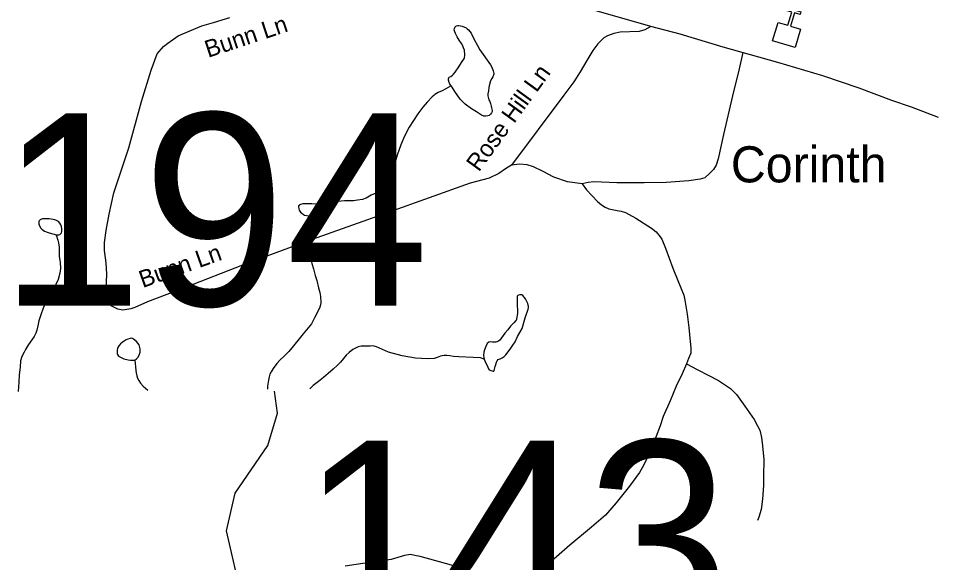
# Model space of a CAD drawing. Extents: x 2220236 to 2384410, y 720751 to 894131.
# Drawn here: x 2288012 to 2293089, y 819421 to 822438 of the extents above; entities that cross this region are included whole.
import ezdxf

# ---------------------------------------------------------------- set-up
doc = ezdxf.new("R2010")
doc.units = 0
for name, color, linetype in [('Exist Civil Demographics Community Label', 7, 'Continuous'), ('Exist Cultural Church CELL', 7, 'Continuous'), ('Exist Hydrographic Misc Water Feature', 7, 'Continuous'), ('Exist Hydrographic Pond Under 1500 Sq Ft', 7, 'Continuous'), ('Exist Road Non-System Type 51', 7, 'Continuous'), ('Exist Road Non-System Type 51 Label', 7, 'Continuous'), ('Exist Road Primary NC Attributed', 7, 'Continuous'), ('Exist Road Secondary Structure Standard Bridge Number Label', 7, 'Continuous')]:
    doc.layers.add(name, color=color, linetype=linetype)

msp = doc.modelspace()

# ---------------------------------------------------------------- linework, layer by layer
at = {"layer": 'Exist Cultural Church CELL'}
msp.add_lwpolyline([(2292220.9, 822415.8), (2292275.5, 822399.6), (2292297.3, 822472.6), (2292266.6, 822481.7), (2292271.2, 822497), (2292301.8, 822487.9), (2292319.1, 822545.5), (2292334.4, 822540.9), (2292317.2, 822483.3), (2292347.9, 822474.1), (2292343.3, 822458.8), (2292312.6, 822468), (2292290.8, 822395), (2292346, 822378.4), (2292315.6, 822276.4), (2292190.4, 822313.8)], close=True, dxfattribs=at)
at = {"layer": 'Exist Hydrographic Misc Water Feature'}
for points in [[(2290410.3, 822063.9), (2290406.6, 822061.7), (2290381.4, 822048.1), (2290359.8, 822037.1), (2290338.3, 822027), (2290319.7, 822015.9), (2290313.7, 822011.1), (2290305, 822003.1), (2290276.5, 821973.2), (2290252.7, 821945.1), (2290224.7, 821908.7), (2290177.6, 821834.2), (2290151.9, 821785.5), (2290130.6, 821736.1), (2290111.1, 821679.8), (2290095.5, 821627.6), (2290081.5, 821585.3), (2290072.8, 821559.2), (2290066, 821545.6), (2290058, 821526.7), (2290050.5, 821513.1), (2290036.4, 821495.4), (2290021.7, 821481.6), (2290004.8, 821474.7), (2289967.4, 821458.1), (2289939.2, 821442.3), (2289918.4, 821433.9), (2289891, 821429.5), (2289869, 821427.3), (2289857.2, 821426.9), (2289845.1, 821427.2), (2289819.8, 821426.1), (2289801.1, 821424.8), (2289783.6, 821422.5), (2289774.4, 821419.5), (2289767.4, 821416.3), (2289742.9, 821401.4), (2289725.6, 821391.9), (2289714.7, 821387.9), (2289707.8, 821385.7), (2289704.8, 821385.8)], [(2289638.3, 821342.9), (2289640.6, 821307.4), (2289640, 821250), (2289637.4, 821217.3), (2289633.7, 821181.3), (2289630.8, 821153.5), (2289629.9, 821125.6), (2289632.1, 821106.9), (2289638.5, 821079.5), (2289646.7, 821049.2), (2289657.1, 821013.5), (2289665.4, 820985.5), (2289675.7, 820945.3), (2289682.1, 820919.6), (2289686.2, 820895.9), (2289688.4, 820863.7), (2289686.5, 820849.9), (2289682.6, 820837.5), (2289664.8, 820799.5), (2289653.2, 820777.5), (2289635.5, 820745), (2289617.6, 820723.4), (2289590.4, 820690.2), (2289568.5, 820662.1), (2289536.8, 820622.5), (2289510.9, 820591.8), (2289485.1, 820565.5), (2289463.4, 820545.3), (2289444.3, 820524.3), (2289424, 820496.9), (2289412.2, 820479.1), (2289406.3, 820465.4), (2289402.4, 820450.8), (2289398.4, 820432.8), (2289392.8, 820399.1), (2289393.2, 820383.7)], [(2288221.6, 821238.4), (2288230.5, 821208.1), (2288235.4, 821193.2), (2288238.5, 821170.2), (2288238.7, 821146.2), (2288239.1, 821118.4), (2288243.4, 821086.4), (2288245.3, 821052.6), (2288241.5, 821026.5), (2288231.9, 820990.6), (2288220.1, 820962.3), (2288210.2, 820941.8), (2288194.7, 820920.2), (2288176.9, 820887.8), (2288163.3, 820860.2), (2288149.5, 820831.6), (2288136, 820795.8), (2288126.4, 820761.5), (2288120.6, 820733.1), (2288114.9, 820709.3), (2288108.6, 820693), (2288099.1, 820675.2), (2288087.2, 820656.7), (2288069.3, 820630.9), (2288051.6, 820602.4), (2288043.8, 820588.8), (2288031.8, 820564.4), (2288024.1, 820540.6), (2288022.4, 820504.6), (2288016.9, 820462.1), (2288015.4, 820422.1), (2288012.1, 820370.3)], [(2290593.1, 820549.7), (2290572.5, 820556.1), (2290532.6, 820559.2), (2290452.6, 820562.5), (2290422.1, 820563.1), (2290402.9, 820567.8), (2290386.8, 820569.8), (2290370.8, 820570.1), (2290360.6, 820567.7), (2290351, 820565.6), (2290333.1, 820557.7), (2290315, 820553.2), (2290278.9, 820550.7), (2290213, 820554.3), (2290138.8, 820567.3), (2290062.5, 820588.6), (2290012.8, 820610.3), (2289996.6, 820617.9), (2289976.3, 820622.5), (2289960.6, 820621.9), (2289934.3, 820621.8), (2289912.3, 820621.2), (2289894.9, 820617.7), (2289864.7, 820603.5), (2289845, 820586.6), (2289829, 820570.5), (2289813.2, 820552.8), (2289797.4, 820532.8), (2289779.6, 820516.7), (2289755.6, 820494.3), (2289727.8, 820470.2), (2289702.1, 820447.8), (2289674.4, 820425.4), (2289644.8, 820403.1), (2289626.4, 820385.4)], [(2288657.9, 820543.9), (2288659.8, 820525.8), (2288661.7, 820506.1), (2288662.6, 820486.4), (2288664.6, 820472.6), (2288668.8, 820456.1), (2288672.9, 820444.5), (2288679.1, 820431.3), (2288689, 820416.3), (2288703.1, 820400.3), (2288729.8, 820376.8)], [(2289227.3, 819179.6), (2289252.3, 819221.7), (2289165.3, 819597.4), (2289213.3, 819806.3), (2289394.2, 820071.5), (2289447.1, 820250.9), (2289431.3, 820372.5)]]:
    msp.add_lwpolyline(points, dxfattribs=at)
at = {"layer": 'Exist Hydrographic Pond Under 1500 Sq Ft'}
for points in [[(2290410.3, 822063.9), (2290403.2, 822073.9), (2290401.4, 822078.2), (2290398.8, 822082.2), (2290395.2, 822094.7), (2290395, 822101.9), (2290396.7, 822108.4), (2290399.5, 822112.7), (2290408.7, 822116.4), (2290417.1, 822122.8), (2290423.4, 822128.6), (2290432.5, 822138.9), (2290452.1, 822169), (2290468, 822193.2), (2290483.6, 822217.5), (2290485.6, 822235.5), (2290483.5, 822260.8), (2290479.2, 822275), (2290474.2, 822285.6), (2290466.9, 822298.9), (2290454.9, 822317.2), (2290449.1, 822325.5), (2290442.8, 822336.4), (2290441.6, 822339.7), (2290434.3, 822354.6), (2290430.6, 822362.9), (2290428.4, 822368.5), (2290427.5, 822375.1), (2290428.3, 822382.6), (2290432.1, 822390.8), (2290435.5, 822394), (2290439.1, 822396.2), (2290446.1, 822398.7), (2290453, 822399.2), (2290462.1, 822397.4), (2290470.2, 822394.9), (2290492.4, 822385.3), (2290499.4, 822379.5), (2290506.2, 822373.5), (2290520.6, 822355.1), (2290534.7, 822325.3), (2290555.3, 822288.2), (2290569.2, 822263.9), (2290628.2, 822180.7), (2290636.1, 822166.8), (2290643.5, 822147.6), (2290646.5, 822132.8), (2290646.4, 822128.9), (2290640.9, 822114.2), (2290634.8, 822104.5), (2290628, 822091.5), (2290621.2, 822064.4), (2290619.3, 822054), (2290616.6, 822036), (2290613.4, 822020.3), (2290613.8, 822008.2), (2290619.5, 821986.7), (2290624.3, 821977.5), (2290628, 821965.9), (2290632, 821952), (2290634, 821942.2), (2290636.4, 821928), (2290636.3, 821922.4), (2290634.4, 821914.3), (2290628.7, 821906.9), (2290620.7, 821900.5), (2290612.4, 821897.3), (2290602.6, 821895.3), (2290590.8, 821896.2), (2290578.8, 821902.3), (2290550.6, 821919.3), (2290522.1, 821936.9), (2290488.2, 821961.6), (2290460.2, 821990.7), (2290430.9, 822032.3), (2290415, 822056.6), (2290410.3, 822063.9)], [(2289704.8, 821385.8), (2289701.8, 821398), (2289698.3, 821401.4), (2289693.4, 821404.1), (2289683.3, 821405.9), (2289661.3, 821408), (2289637.5, 821410.8), (2289605.3, 821410.8), (2289588.9, 821409.5), (2289575.7, 821406.5), (2289571.7, 821405), (2289567.7, 821402.4), (2289564.4, 821397.6), (2289563.9, 821392.7), (2289565.4, 821382.1), (2289567.8, 821374.5), (2289575.8, 821364.5), (2289583.2, 821357.8), (2289592.3, 821351.1), (2289598.1, 821347), (2289608.2, 821345.2), (2289620.3, 821343.9), (2289638.3, 821342.9)], [(2289638.3, 821342.9), (2289657.4, 821343.2), (2289670.2, 821344.5), (2289679.4, 821344.3), (2289684.3, 821345.9), (2289689.3, 821346.8), (2289695.9, 821349.9), (2289699.9, 821353.8), (2289704, 821363.5), (2289706.2, 821371.7), (2289705.7, 821381.5), (2289704.8, 821385.8)], [(2288221.6, 821238.4), (2288227.2, 821238.3), (2288236, 821239.1), (2288241.6, 821240.6), (2288246.6, 821243.8), (2288251, 821249.3), (2288253.8, 821256.8), (2288254, 821265), (2288253.5, 821272.2), (2288251.4, 821284.7), (2288247, 821294.6), (2288241.6, 821303.6), (2288234.3, 821311.3), (2288226.8, 821316.4), (2288220, 821318.8), (2288214.8, 821320.6), (2288205, 821322.4), (2288183.1, 821326.1), (2288160.8, 821327.6), (2288152.9, 821327.8), (2288146, 821326.9), (2288141.1, 821325.4), (2288136.8, 821323.8), (2288133.1, 821321.6), (2288131.1, 821320), (2288127.4, 821315.8), (2288125, 821311.9), (2288125, 821308.7), (2288125.2, 821305.4), (2288125.8, 821298.8), (2288127.3, 821293.8), (2288135.5, 821277.3), (2288141.6, 821269.6), (2288157.7, 821259.4), (2288176.9, 821251.8), (2288195.9, 821246.5), (2288203.3, 821243.7), (2288211.5, 821241.3), (2288221.6, 821238.4)], [(2290593.1, 820549.7), (2290600.9, 820531.5), (2290609.4, 820514.3), (2290617.5, 820496.1), (2290621.3, 820490.1), (2290629.5, 820486), (2290637.6, 820484.2), (2290643.5, 820482.4), (2290645.5, 820482.4), (2290647.5, 820486.3), (2290649.3, 820494.5), (2290653.2, 820508.5), (2290657.1, 820520.5), (2290660.9, 820531.9), (2290665, 820540), (2290671.1, 820546.5), (2290680.7, 820550.5), (2290692.9, 820556.9), (2290702.9, 820563.9), (2290712.9, 820573.5), (2290736.9, 820604.2), (2290752.1, 820626.1), (2290764, 820645.6), (2290777.7, 820675.5), (2290803.2, 820719.2), (2290820.8, 820777.9), (2290836.2, 820826.1), (2290837.7, 820834.3), (2290838.2, 820842.5), (2290836.4, 820849.1), (2290834, 820858), (2290827.7, 820872.2), (2290821.7, 820883.8), (2290807.6, 820902.1), (2290801.5, 820905.5), (2290793.6, 820906.4), (2290789.4, 820905.8), (2290779.8, 820901.7), (2290775.7, 820897.9), (2290775.7, 820881.5), (2290775.7, 820862.5), (2290776.3, 820847.7), (2290777.7, 820819.1), (2290776.7, 820801.8), (2290772.8, 820773.3), (2290771.4, 820767.4), (2290769, 820763.5), (2290757, 820751.3), (2290739.2, 820731.4), (2290723.4, 820712.7), (2290707.5, 820692.7), (2290697.8, 820680.4), (2290689.6, 820666.8), (2290678.9, 820654.6), (2290667.9, 820646.6), (2290657, 820643.5), (2290639.9, 820643.9), (2290625.9, 820645.8), (2290618, 820643.7), (2290609.3, 820635.7), (2290602.4, 820619.4), (2290594.5, 820601.5), (2290590.6, 820587.5), (2290588.6, 820569.5), (2290590.6, 820558), (2290593.1, 820549.7)], [(2288657.9, 820543.9), (2288666.9, 820551.3), (2288674.2, 820559.3), (2288680.7, 820570.7), (2288685.6, 820582.7), (2288686.7, 820588.6), (2288687.5, 820596.8), (2288687, 820606.6), (2288685.6, 820614.8), (2288681.3, 820628.7), (2288666.9, 820646.4), (2288650.7, 820659.8), (2288644.6, 820663.9), (2288638.7, 820665.7), (2288630.8, 820664.2), (2288618.9, 820659.5), (2288609, 820655.8), (2288599, 820649.4), (2288595.1, 820647.9), (2288587.1, 820641.5), (2288578.4, 820634.1), (2288569.3, 820623.8), (2288564.2, 820613.1), (2288562.1, 820607.5), (2288560.3, 820599.4), (2288559.5, 820591.2), (2288559.9, 820581.4), (2288561.1, 820574.8), (2288567.8, 820565.4), (2288577.8, 820559.7), (2288596, 820551.7), (2288619.8, 820545.7), (2288633.9, 820543.7), (2288646.4, 820543.5), (2288657.9, 820543.9)]]:
    msp.add_lwpolyline(points, dxfattribs=at)
at = {"layer": 'Exist Road Non-System Type 51'}
for points in [[(2290743.4, 821625), (2290715.9, 821608.1), (2290673.8, 821578.2), (2290621.1, 821551.9), (2290515.7, 821523.8), (2290060.9, 821362.1), (2289607.9, 821200.5), (2289253.2, 821070.4), (2288942.6, 820948.4), (2288727.6, 820866.5), (2288657.8, 820835.7), (2288635.8, 820827.6), (2288591.9, 820821.1), (2288564, 820826.9), (2288529.7, 820842.6), (2288503.6, 820874.3), (2288497.3, 820901.8), (2288499, 820935.2), (2288502.6, 821019.5), (2288499, 821082.7), (2288490.3, 821151.3), (2288490.3, 821195.2), (2288499, 821262), (2288514.9, 821353.3), (2288542, 821470.4), (2288623.6, 821721), (2288695.1, 821977.7), (2288747.4, 822150.1), (2288780.5, 822240.4), (2288816, 822281.1), (2288840.6, 822300.4), (2288898.5, 822340.8), (2288972.3, 822372.4), (2289028.5, 822397), (2289093.4, 822414.6), (2289184.7, 822442.7)], [(2291517.1, 822392.4), (2291482.2, 822373.7), (2291452.2, 822365.3), (2291346.4, 822362.3), (2291310.4, 822354.1), (2291276.6, 822341.8), (2291256.7, 822329.6), (2291223.1, 822297.3), (2291195.8, 822260.7), (2291162.4, 822204.4), (2291123.8, 822141.2), (2291089.1, 822086.1), (2291034.3, 822012.9), (2290743.4, 821625)], [(2292025.8, 822248.7), (2292004.8, 822157.4), (2291967.9, 822008), (2291918.7, 821793.7), (2291888.9, 821660.1), (2291878.3, 821625), (2291864.3, 821600.4), (2291841.5, 821577.5), (2291815.1, 821554.7), (2291788.8, 821545.9), (2291727.3, 821537.1), (2291600.9, 821528.3), (2291479.7, 821526.6), (2291327, 821526.6), (2291242.7, 821530.1), (2291200.5, 821531.9), (2291168.9, 821528.3), (2291135.6, 821521.3)], [(2291135.6, 821521.3), (2291054.8, 821531.9), (2290979.3, 821558.2), (2290919.6, 821589.8), (2290866.9, 821614.4), (2290831.8, 821626.7), (2290787.9, 821630.2), (2290743.4, 821625)], [(2291135.6, 821521.3), (2291159.3, 821487.9), (2291190.9, 821454.5), (2291220.7, 821422.9), (2291243.6, 821405.3), (2291262.9, 821391.3), (2291284, 821382.5), (2291329.6, 821373.7), (2291352.4, 821370.2), (2291375.3, 821361.4), (2291433.2, 821329.8), (2291519.2, 821275.3), (2291545.6, 821254.2), (2291563.1, 821234.9), (2291577.2, 821213.8), (2291598.3, 821164.6), (2291638.7, 821053.9), (2291666.7, 820985.4), (2291698.4, 820904.6), (2291705.4, 820876.5), (2291717.7, 820799.2), (2291726.4, 820725.4), (2291733.5, 820646.3), (2291737, 820611.2), (2291737, 820583), (2291724.7, 820553.2), (2291714.2, 820523.3)], [(2291714.2, 820523.3), (2291689.6, 820467.8), (2291656.2, 820399.3), (2291622.8, 820318.4), (2291584.2, 820232.3), (2291568.4, 820179.6), (2291543.8, 820116.4), (2291508.7, 820030.3), (2291475.4, 819960), (2291452.5, 819921.3), (2291398.1, 819845.8), (2291324.3, 819752.7), (2291264.6, 819684.1), (2291187.4, 819619.1), (2291068, 819519), (2290920.5, 819389), (2290837.9, 819313.4), (2290810.2, 819284.8)], [(2291714.2, 820523.3), (2291772.1, 820491.7), (2291837.1, 820458.3), (2291891.5, 820430.2), (2291930.1, 820405.6), (2291958.2, 820386.3), (2291991.6, 820352.9), (2292037.2, 820289.6), (2292088.2, 820214.1), (2292107.5, 820180.7), (2292119.8, 820156.1), (2292128.6, 820115.7), (2292135.6, 820068.2), (2292142.6, 819992.3), (2292140.8, 819901), (2292140.8, 819850), (2292135.6, 819772.7), (2292126.8, 819716.5), (2292114.5, 819674.3), (2292107.5, 819654.3)], [(2290810.2, 819284.8), (2290788.8, 819274.7), (2290769.5, 819271.2), (2290743.1, 819273), (2290711.5, 819283.5), (2290679.9, 819301.1), (2290625.5, 819338), (2290597.4, 819355.6), (2290514.9, 819378.4), (2290377.9, 819417.1), (2290239.2, 819455.7), (2290208.4, 819461), (2290183.9, 819466.3), (2290152.3, 819461), (2290078.5, 819438.2), (2289981.9, 819425.9), (2289822.1, 819401.3)]]:
    msp.add_lwpolyline(points, dxfattribs=at)
at = {"layer": 'Exist Road Primary NC Attributed'}
msp.add_lwpolyline([(2293109.2, 821888.5), (2292960.9, 821946.5), (2292851.3, 821982.8), (2292670.3, 822050.2), (2292468.3, 822118.7), (2292219, 822192.5), (2291916.9, 822277.9), (2291678.2, 822349.4), (2291517.1, 822392.4), (2291187, 822487.3)], dxfattribs=at)

# ---------------------------------------------------------------- texts
at = {"layer": 'Exist Civil Demographics Community Label'}
msp.add_text('Corinth', height=200, dxfattribs=at).set_placement((2291959.7, 821528.9))
at = {"layer": 'Exist Road Non-System Type 51 Label'}
for s, rotation, p in [('Bunn Ln', 18.2904, (2289063.4, 822218.7)), ('Rose Hill Ln', 54.0101, (2290563.4, 821582.9)), ('Bunn Ln', 19.559, (2288701, 820943.1))]:
    msp.add_text(s, height=95, rotation=rotation, dxfattribs=at).set_placement(p)
at = {"layer": 'Exist Road Secondary Structure Standard Bridge Number Label'}
for s, p in [('194', (2287907.2, 820845.9)), ('143', (2289573.6, 819031.9))]:
    msp.add_text(s, height=1066.27, dxfattribs=at).set_placement(p)

doc.saveas('drawing.dxf')
